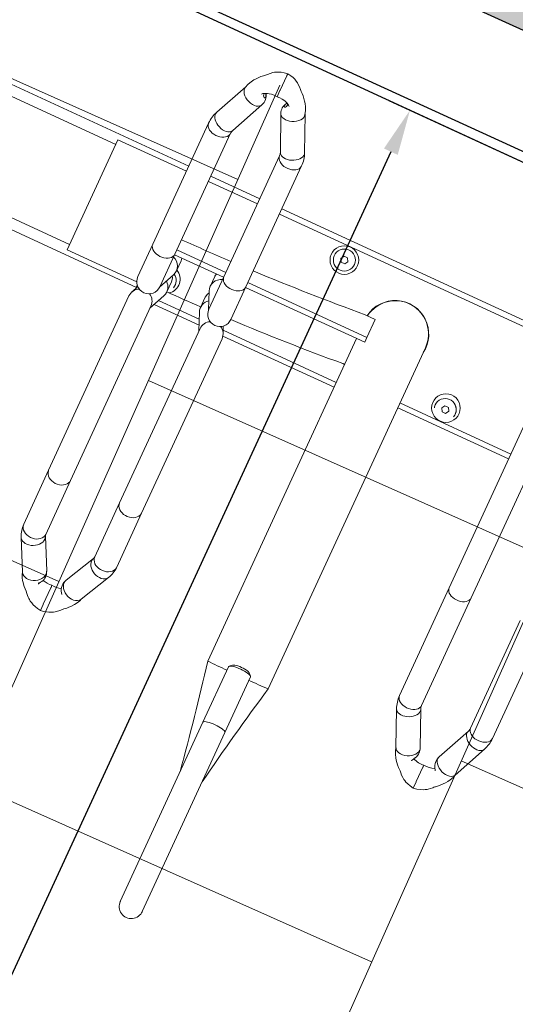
# Model space of a CAD drawing. Header units: metres. Extents: x 134157 to 138734, y 451157 to 455772.
# Tile 875 of 1056: x 136723.851 to 136724.301, y 454288.293 to 454289.187. Entities that reach past the tile are written whole.
import ezdxf

# ---------------------------------------------------------------- set-up
doc = ezdxf.new("R2010")
doc.units = ezdxf.units.M
doc.linetypes.add('HIDDEN__G5', pattern=[1.125, 0.75, -0.375])
doc.layers.add('-DR-alg-hulplijnen', color=210, linetype='Continuous', plot=False)
doc.layers.add('-DR-alg-hulplijnen kantverharding asflast nieuwe fietsstraat', color=7, linetype='Continuous', true_color=0xff9429, plot=False)
doc.layers.add('-DR-nw-gr-arc-beplanting grote vakken', color=7, linetype='Continuous', true_color=0xabceb2)
doc.layers.add('-DR-nw-gr-arc-gras', color=7, linetype='Continuous', true_color=0xb5d5a4)
for name, color, linetype in [('-DR-nw-inr-fietsparkeren Tulip Traverse', 2, 'Continuous'), ('-DR-nw-vh-band 10x20 ob', 2, 'HIDDEN__G5'), ('-DR-nw-vh-kantverharding', 3, 'Continuous'), ('VELOPA-FIG15', 1, 'Continuous'), ('VELOPA-FIG25', 1, 'Continuous')]:
    doc.layers.add(name, color=color, linetype=linetype)
doc.layers.add('-DR-nw-vh-arc-asfalt fietsstraat rood', color=7, linetype='Continuous', lineweight=9, true_color=0xdfbfc7)
doc.layers.add('-DR-nw-vh-arc-tegels 300x300x45', color=253, linetype='Continuous', lineweight=9)
doc.styles.add('2-5TXT', font='arial.ttf')
doc.dimstyles.new('VELOPA-drukwerk', dxfattribs={"dimscale": 0, "dimtxt": 2.5, "dimasz": 2, "dimexe": 1, "dimexo": 1, "dimgap": 1, "dimtad": 1, "dimdec": 0, "dimdsep": 46, "dimtxsty": '2-5TXT', "dimcen": 8, "dimadec": 1, "dimazin": 0, "dimtfac": 1, "dimtdec": 0, "dimtmove": 0, "dimatfit": 3, "dimfxl": 1, "dimtolj": 1, "dimtzin": 0, "dimarcsym": 0})
pattern_1 = [(115.335625, (136419.71802, 453326.2367), (-0.223681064, -0.105903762), [0.06, -0.187485]), (205.335625, (136419.71802, 453326.2367), (0.105903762, -0.223681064), [0.06, -0.187485])]

# ---------------------------------------------------------------- blocks, each defined once
blk = doc.blocks.new('*D2327')
at = {"layer": '-DR-alg-hulplijnen', "color": 0, "lineweight": -2, "ltscale": 4, "transparency": 16777216}
for p, q in [((-20.72, 190.01), (-463.57, 190.01)), ((-442.85, 148.58), (-442.85, -3393.55)), ((-20.72, -3434.99), (-463.57, -3434.99))]:
    blk.add_line(p, q, dxfattribs=at)
at = {"layer": '-DR-alg-hulplijnen', "color": 0, "ltscale": 4, "transparency": 16777216}
for points in [[(-449.76, 148.58), (-435.95, 148.58), (-442.85, 190.01)], [(-449.76, -3393.55), (-435.95, -3393.55), (-442.85, -3434.99)]]:
    blk.add_solid(points, dxfattribs=at)
at = {"layer": 'Defpoints', "color": 0, "ltscale": 4, "transparency": 16777216}
for p in [(0, 190.01), (-442.85, -3434.99), (0, -3434.99)]:
    blk.add_point(p, dxfattribs=at)
at = {"layer": '-DR-alg-hulplijnen', "color": 0, "ltscale": 4, "transparency": 16777216, "insert": (-490.03, -1622.49), "char_height": 51.792, "attachment_point": 5, "rotation": 90, "style": '2-5TXT'}
blk.add_mtext('\\A1;3625', dxfattribs=at)
blk = doc.blocks.new('Tulip Traverse voetplaat eenzijdig')
at = {"layer": '-DR-alg-hulplijnen', "ltscale": 30}
blk.add_lwpolyline([(3000, -1734.99), (3000, 190.01), (0, 190.01), (0, -1734.99)], close=True, dxfattribs=at)
at = {"layer": 'VELOPA-FIG15', "color": 252, "linetype": 'Continuous', "lineweight": 9}
for p, q in [((2322.5, 50), (2177.5, 50)), ((2322.5, -50), (2177.5, -50))]:
    blk.add_line(p, q, dxfattribs=at)
at = {"layer": 'VELOPA-FIG15', "color": 252, "linetype": 'Continuous', "lineweight": 9, "flags": 128}
for points in [[(2413.7, 106.03), (2413.43, 105.53), (2412.62, 104.53), (2411.52, 103.72), (2410.17, 103.12), (2408.6, 102.77), (2406.88, 102.66), (2405.05, 102.81), (2403.18, 103.21), (2401.33, 103.83), (2399.54, 104.68), (2397.89, 105.71), (2396.43, 106.89), (2395.2, 108.2), (2394.24, 109.57), (2393.58, 110.98), (2393.24, 112.37), (2393.24, 113.7), (2393.58, 114.93), (2393.6, 114.99)], [(2461.3, 106.03), (2461.57, 105.53), (2462.38, 104.53), (2463.48, 103.72), (2464.84, 103.12), (2466.4, 102.77), (2468.12, 102.66), (2469.95, 102.81), (2471.82, 103.21), (2473.68, 103.83), (2475.46, 104.68), (2477.11, 105.71), (2478.57, 106.89), (2479.8, 108.2), (2480.77, 109.57), (2481.42, 110.98), (2481.76, 112.37), (2481.76, 113.7), (2481.42, 114.93), (2481.4, 114.99)], [(2413, 102.91), (2412.82, 101.58), (2412.3, 100.3), (2411.44, 99.1), (2410.28, 98.02), (2408.86, 97.1), (2407.21, 96.37), (2405.4, 95.85), (2403.48, 95.55), (2401.51, 95.49), (2399.55, 95.67), (2397.68, 96.08), (2395.94, 96.71), (2394.4, 97.54), (2393.1, 98.54), (2392.09, 99.69), (2391.4, 100.93), (2391.05, 102.24), (2391, 102.91)], [(2462, 102.91), (2462.18, 101.58), (2462.7, 100.3), (2463.56, 99.1), (2464.72, 98.02), (2466.14, 97.1), (2467.79, 96.37), (2469.6, 95.85), (2471.52, 95.55), (2473.49, 95.49), (2475.45, 95.67), (2477.32, 96.08), (2479.06, 96.71), (2480.6, 97.54), (2481.9, 98.54), (2482.91, 99.69), (2483.6, 100.93), (2483.96, 102.24), (2484, 102.91)], [(2413, -18.1), (2412.82, -19.43), (2412.3, -20.71), (2411.44, -21.91), (2410.28, -22.99), (2408.86, -23.91), (2407.21, -24.64), (2405.4, -25.17), (2403.48, -25.46), (2401.51, -25.52), (2399.55, -25.34), (2397.68, -24.93), (2395.94, -24.3), (2394.4, -23.47), (2393.1, -22.47), (2392.09, -21.33), (2391.4, -20.08), (2391.05, -18.77), (2391, -18.1)], [(2462, -18.1), (2462.18, -19.43), (2462.7, -20.71), (2463.56, -21.91), (2464.72, -22.99), (2466.14, -23.91), (2467.79, -24.64), (2469.6, -25.17), (2471.52, -25.46), (2473.49, -25.52), (2475.45, -25.34), (2477.32, -24.93), (2479.06, -24.3), (2480.6, -23.47), (2481.9, -22.47), (2482.91, -21.33), (2483.6, -20.08), (2483.96, -18.77), (2484, -18.1)], [(2788, -188.96), (2787.82, -190.28), (2787.3, -191.55), (2786.44, -192.74), (2785.28, -193.81), (2783.86, -194.72), (2782.21, -195.45), (2780.4, -195.97), (2778.48, -196.26), (2776.51, -196.32), (2774.55, -196.14), (2772.68, -195.73), (2770.94, -195.11), (2769.4, -194.28), (2768.1, -193.29), (2767.09, -192.16), (2766.4, -190.92), (2766.05, -189.62), (2766, -188.96)], [(2413, -244.2), (2412.82, -245.69), (2412.3, -247.14), (2411.44, -248.49), (2410.28, -249.7), (2408.86, -250.73), (2407.21, -251.56), (2405.4, -252.15), (2403.48, -252.48), (2401.51, -252.55), (2399.55, -252.35), (2397.68, -251.89), (2395.94, -251.17), (2394.4, -250.24), (2393.1, -249.11), (2392.09, -247.82), (2391.4, -246.42), (2391.05, -244.95), (2391, -244.2)], [(2462, -244.2), (2462.18, -245.69), (2462.7, -247.14), (2463.56, -248.49), (2464.72, -249.7), (2466.14, -250.73), (2467.79, -251.56), (2469.6, -252.15), (2471.52, -252.48), (2473.49, -252.55), (2475.45, -252.35), (2477.32, -251.89), (2479.06, -251.17), (2480.6, -250.24), (2481.9, -249.11), (2482.91, -247.82), (2483.6, -246.42), (2483.96, -244.95), (2484, -244.2)], [(2413, -298.22), (2412.82, -299.71), (2412.3, -301.16), (2411.44, -302.51), (2410.28, -303.72), (2408.86, -304.75), (2407.21, -305.58), (2405.4, -306.17), (2403.48, -306.5), (2401.51, -306.57), (2399.55, -306.37), (2397.68, -305.91), (2395.94, -305.2), (2394.4, -304.26), (2393.1, -303.13), (2392.09, -301.85), (2391.4, -300.44), (2391.05, -298.97), (2391, -298.22)], [(2414.1, -302.68), (2413.93, -304.21), (2413.43, -305.76), (2412.62, -307.29), (2411.52, -308.73), (2410.17, -310.06), (2408.6, -311.22), (2406.88, -312.18), (2405.05, -312.9), (2403.18, -313.37), (2401.33, -313.56), (2399.54, -313.48), (2397.89, -313.12), (2396.43, -312.5), (2395.2, -311.64), (2394.24, -310.55), (2393.83, -309.88)], [(2413.47, -299.95), (2413.93, -301.23), (2414.1, -302.68)], [(2461.53, -299.95), (2461.07, -301.23), (2460.9, -302.68)], [(2460.9, -302.68), (2461.07, -304.21), (2461.57, -305.76), (2462.38, -307.29), (2463.48, -308.73), (2464.84, -310.06), (2466.4, -311.22), (2468.12, -312.18), (2469.95, -312.9), (2471.82, -313.37), (2473.68, -313.56), (2475.46, -313.48), (2477.11, -313.12), (2478.57, -312.5), (2479.8, -311.64), (2480.77, -310.55), (2481.17, -309.88)], [(2462, -298.22), (2462.18, -299.71), (2462.7, -301.16), (2463.56, -302.51), (2464.72, -303.72), (2466.14, -304.75), (2467.79, -305.58), (2469.6, -306.17), (2471.52, -306.5), (2473.49, -306.57), (2475.45, -306.37), (2477.32, -305.91), (2479.06, -305.2), (2480.6, -304.26), (2481.9, -303.13), (2482.91, -301.85), (2483.6, -300.44), (2483.96, -298.97), (2484, -298.22)], [(2788, -296.74), (2787.82, -298.06), (2787.3, -299.33), (2786.44, -300.52), (2785.28, -301.59), (2783.86, -302.5), (2782.21, -303.23), (2780.4, -303.75), (2778.48, -304.04), (2776.51, -304.1), (2774.55, -303.92), (2772.68, -303.51), (2770.94, -302.89), (2769.4, -302.07), (2768.1, -301.07), (2767.09, -299.94), (2766.4, -298.7), (2766.05, -297.4), (2766, -296.74)], [(2789.1, -301.85), (2788.93, -303.21), (2788.43, -304.6), (2787.62, -305.99), (2786.52, -307.32), (2785.17, -308.57), (2783.6, -309.68), (2781.88, -310.61), (2780.05, -311.35), (2778.18, -311.87), (2776.33, -312.15), (2774.54, -312.18), (2772.89, -311.95), (2771.43, -311.49), (2770.2, -310.8), (2769.24, -309.9), (2768.6, -308.86)], [(2788.71, -299.96), (2788.93, -300.58), (2789.1, -301.85)], [(2836.29, -299.96), (2836.07, -300.58), (2835.9, -301.85)], [(2835.9, -301.85), (2836.07, -303.21), (2836.57, -304.6), (2837.38, -305.99), (2838.48, -307.32), (2839.84, -308.57), (2841.4, -309.68), (2843.12, -310.61), (2844.95, -311.35), (2846.82, -311.87), (2848.68, -312.15), (2850.46, -312.18), (2852.11, -311.95), (2853.57, -311.49), (2854.8, -310.8), (2855.77, -309.9), (2856.41, -308.86)], [(2837, -296.74), (2837.18, -298.06), (2837.7, -299.33), (2838.56, -300.52), (2839.72, -301.59), (2841.14, -302.5), (2842.79, -303.23), (2844.6, -303.75), (2846.52, -304.04), (2848.49, -304.1), (2850.45, -303.92), (2852.32, -303.51), (2854.06, -302.89), (2855.6, -302.07), (2856.9, -301.07), (2857.91, -299.94), (2858.6, -298.7), (2858.96, -297.4), (2859, -296.74)], [(2625, -390.93), (2623.04, -390.97), (2621.13, -391.1), (2619.36, -391.31), (2617.76, -391.59), (2616.4, -391.93), (2615.31, -392.33), (2614.54, -392.77), (2614.1, -393.24), (2614, -393.6)], [(2636, -393.6), (2635.9, -393.24), (2635.46, -392.77), (2634.69, -392.33), (2633.6, -391.93), (2632.24, -391.59), (2630.64, -391.31), (2628.87, -391.1), (2626.96, -390.97), (2625, -390.93)]]:
    blk.add_lwpolyline(points, dxfattribs=at)
at = {"layer": 'VELOPA-FIG25', "color": 252, "linetype": 'Continuous', "lineweight": 9}
for p, q in [((2437.5, 172.03), (2437.5, 173.68)), ((2437.5, 171.64), (2437.5, 172.03)), ((2437.5, 157.16), (2437.5, 171.64)), ((2437.5, 157.16), (2437.5, 156.89)), ((2437.5, 156.89), (2437.5, 150.69)), ((2407.89, 147.05), (2393.6, 114.99)), ((2481.4, 114.99), (2467.11, 147.05)), ((2413.7, 106.03), (2428.05, 138.23)), ((2446.95, 138.23), (2461.3, 106.03)), ((2391, 102.91), (2391, -18.1)), ((2413, -18.1), (2413, 102.91)), ((2462, 102.91), (2462, -18.1)), ((2484, -18.1), (2484, 102.91)), ((2391, 60), (2109, 60)), ((2391, 54.75), (2322.5, 54.75)), ((2322.5, 54.75), (2322.5, -55.25)), ((2462, 60), (2413, 60)), ((2462, 54.75), (2413, 54.75)), ((2766, 60), (2484, 60)), ((2766, 54.75), (2484, 54.75)), ((2551.54, 41.5), (2553.27, 44.5)), ((2553.27, 38.5), (2551.54, 41.5)), ((2553.27, 44.5), (2556.73, 44.5)), ((2556.73, 38.5), (2553.27, 38.5)), ((2556.73, 44.5), (2558.46, 41.5)), ((2558.46, 41.5), (2556.73, 38.5)), ((2593, 4.24), (2603, 4.24)), ((2603, -13.71), (2603, 4.24)), ((2655.15, -341.15), (2655.15, -0.08)), ((2413, -13.71), (2462, -13.71)), ((2484, -13.71), (2603, -13.71)), ((2603, -13.71), (2603, -18.58)), ((2766, -11.25), (2766, -188.96)), ((2788, -188.96), (2788, -11.25)), ((2391, -18.1), (2391, -50.59)), ((2413, -50.59), (2413, -18.1)), ((2413, -18.58), (2462, -18.58)), ((2420.66, -31.26), (2420.66, -21.19)), ((2454.35, -21.19), (2454.35, -31.26)), ((2462, -18.1), (2462, -50.59)), ((2484, -50.59), (2484, -18.1)), ((2484, -18.58), (2603, -18.58)), ((2594.85, -18.58), (2594.85, -341.13)), ((2412.99, -51.17), (2419.78, -35.49)), ((2455.22, -35.49), (2462.02, -51.17)), ((2420.66, -52.19), (2420.66, -42.12)), ((2454.35, -42.12), (2454.35, -52.19)), ((2594.85, -44.48), (2593, -44.48)), ((2691.54, -43.5), (2693.27, -40.5)), ((2693.27, -46.5), (2691.54, -43.5)), ((2693.27, -40.5), (2696.73, -40.5)), ((2696.73, -40.5), (2698.46, -43.5)), ((2698.46, -43.5), (2696.73, -46.5)), ((2696.73, -46.5), (2693.27, -46.5)), ((2394.01, -60), (2109, -60)), ((2322.5, -55.25), (2392.04, -55.25)), ((2394.79, -58.9), (2391.88, -65.62)), ((2413, -72.07), (2419.78, -56.43)), ((2457.83, -62.43), (2417.18, -62.43)), ((2455.22, -56.43), (2462, -72.07)), ((2483.12, -65.62), (2480.21, -58.9)), ((2594.85, -62.43), (2481.74, -62.43)), ((2655.15, -55.25), (2766, -55.25)), ((2766, -60), (2655.15, -60)), ((2391, -69.86), (2391, -244.2)), ((2413, -244.2), (2413, -69.86)), ((2459.94, -67.31), (2415.06, -67.31)), ((2462, -69.86), (2462, -244.2)), ((2594.85, -67.31), (2483.69, -67.31)), ((2484, -244.2), (2484, -69.86)), ((2766, -188.96), (2766, -296.74)), ((2788, -296.74), (2788, -188.96)), ((2837, -188.96), (2837, -296.74)), ((2859, -296.74), (2859, -188.96)), ((2391, -244.2), (2391, -298.22)), ((2413, -298.22), (2413, -244.2)), ((2462, -244.2), (2462, -298.22)), ((2484, -298.22), (2484, -244.2)), ((2427.82, -328.32), (2413.47, -299.95)), ((2461.53, -299.95), (2447.19, -328.32)), ((2803.06, -332.39), (2788.71, -299.95)), ((2836.29, -299.95), (2821.94, -332.39)), ((2393.84, -309.88), (2408.19, -338.25)), ((2466.82, -338.25), (2481.17, -309.88)), ((2768.59, -308.85), (2782.94, -341.29)), ((2842.06, -341.29), (2856.41, -308.85)), ((2428.07, -329.03), (2427.86, -328.4)), ((2447.14, -328.4), (2446.91, -329.09)), ((2437.5, -339.92), (2437.5, -337.88)), ((2614, -338.06), (2614, -393.6)), ((2616.77, -335.12), (2614.35, -337.4)), ((2635.65, -337.4), (2633.23, -335.12)), ((2636, -393.6), (2636, -338.06)), ((2803.17, -332.74), (2803.08, -332.44)), ((2821.92, -332.44), (2821.83, -332.74)), ((2437.5, -339.92), (2437.5, -340.34)), ((2437.5, -356.65), (2437.5, -340.34)), ((2812.5, -346.67), (2812.5, -345.04)), ((2812.5, -346.67), (2812.5, -347.05)), ((2812.5, -361.41), (2812.5, -347.05)), ((2437.5, -356.96), (2437.5, -356.65)), ((2437.5, -363), (2437.5, -356.96)), ((2812.5, -361.67), (2812.5, -361.41)), ((2812.5, -367.89), (2812.5, -361.67)), ((2614, -393.6), (2614, -572.67)), ((2636, -393.6), (2636, -572.71))]:
    blk.add_line(p, q, dxfattribs=at)
at = {"layer": 'VELOPA-FIG25', "color": 252, "linetype": 'Continuous', "lineweight": 9, "flags": 128}
for points in [[(2437.5, 173.71), (2434.25, 173.2), (2431.65, 172.49), (2429.67, 171.74), (2427.61, 170.76), (2426.13, 169.9), (2424.73, 168.94), (2422.78, 167.32), (2421.05, 165.54), (2420.4, 164.75), (2419.72, 164.2), (2418.23, 162.9), (2416.47, 161.22), (2413.25, 157.61), (2411.82, 155.68), (2410.27, 153.2), (2408.78, 150.07), (2407.64, 146.21)], [(2467.36, 146.21), (2466.22, 150.07), (2464.73, 153.2), (2463.18, 155.68), (2461.76, 157.61), (2458.53, 161.22), (2456.78, 162.9), (2455.29, 164.2), (2454.6, 164.75), (2453.95, 165.54), (2452.22, 167.32), (2450.27, 168.94), (2448.87, 169.9), (2447.39, 170.76), (2445.33, 171.74), (2443.35, 172.49), (2440.76, 173.2), (2437.5, 173.71)], [(2407.69, 146.23), (2407.55, 145.25), (2407.75, 143.75), (2408.35, 142.21), (2409.31, 140.69), (2410.61, 139.25), (2412.2, 137.94), (2414, 136.82), (2415.96, 135.92), (2418, 135.28), (2420.04, 134.93), (2422, 134.88), (2423.81, 135.13), (2425.39, 135.67), (2426.69, 136.48), (2427.66, 137.53), (2428.03, 138.31)], [(2423.55, 147.02), (2423.55, 147.02), (2423.63, 147.05), (2424.02, 147.38), (2424.65, 147.87), (2425.63, 148.5), (2426.76, 149.08), (2428.19, 149.67), (2429.75, 150.14), (2431.8, 150.55), (2434.38, 150.77), (2437.5, 150.67)], [(2426.97, 149.17), (2427.18, 148.79), (2427.69, 147.67), (2427.99, 146.58), (2428.04, 145.81), (2427.89, 145.33), (2427.57, 145.11), (2427.07, 145.17), (2426.46, 145.59), (2426.01, 146.32), (2425.76, 147.35), (2425.69, 148.42), (2425.69, 148.53)], [(2437.5, 150.67), (2440.15, 150.78), (2442.4, 150.65), (2444.26, 150.36), (2445.76, 150), (2448.09, 149.15), (2450, 148.11), (2450.73, 147.59), (2451.15, 147.26), (2451.26, 147.19), (2451.29, 147.2)], [(2446.96, 146.02), (2447.06, 145.44), (2447.34, 145.15), (2447.78, 145.13), (2448.37, 145.43), (2448.96, 146.25), (2449.24, 147.31), (2449.32, 148.39), (2449.31, 148.49)], [(2467.31, 146.23), (2467.45, 145.25), (2467.25, 143.75), (2466.66, 142.21), (2465.69, 140.69), (2464.39, 139.25), (2462.81, 137.94), (2461, 136.82), (2459.04, 135.92), (2457, 135.28), (2454.96, 134.93), (2453, 134.88), (2451.2, 135.13), (2449.61, 135.67), (2448.31, 136.48), (2447.35, 137.53), (2446.97, 138.31)], [(2420.64, -21.19), (2420.66, -21.1), (2420.2, -18.58)], [(2454.36, -21.19), (2454.35, -21.1), (2454.8, -18.58)], [(2700, -34.84), (2698.27, -34.05), (2696.42, -33.6), (2694.52, -33.51), (2692.64, -33.78), (2690.85, -34.4), (2689.2, -35.35), (2687.76, -36.6), (2686.59, -38.09), (2685.72, -39.78), (2685.18, -41.61), (2685, -43.5), (2685.18, -45.39), (2685.36, -46.17), (2685.18, -45.39), (2685, -43.5), (2685.18, -41.61), (2685.72, -39.78), (2686.59, -38.09), (2687.76, -36.6), (2689.2, -35.35), (2690.85, -34.4), (2692.64, -33.78), (2694.52, -33.51), (2696.42, -33.6), (2698.27, -34.05), (2700, -34.84), (2701.55, -35.94), (2702.86, -37.32), (2703.89, -38.92), (2704.59, -40.68), (2704.95, -42.55), (2704.95, -44.45), (2704.64, -46.17)], [(2419.15, -36.95), (2420.06, -38.62), (2420.64, -42.12)], [(2455.86, -36.95), (2454.94, -38.62), (2454.36, -42.12)], [(2394.13, -60.43), (2393.88, -59.46), (2393.69, -57.8)], [(2428.45, -331.05), (2428.25, -329.46), (2427.78, -328.33)], [(2446.55, -331.05), (2446.75, -329.46), (2447.22, -328.33)], [(2408.06, -338), (2408.83, -340.38), (2410.2, -343.08), (2411.51, -345.1), (2412.56, -346.53), (2413.64, -347.84), (2415.01, -349.37), (2416.7, -351.01), (2418.49, -352.59), (2419.96, -354.16), (2421.28, -355.62), (2422.47, -356.75), (2423.4, -357.55), (2424.25, -358.19), (2425.59, -359.09), (2427.5, -360.16), (2429.37, -361), (2431.64, -361.82), (2434.35, -362.52), (2437.5, -363)], [(2408.22, -338.23), (2408.35, -338.55), (2409.31, -339.79), (2410.61, -340.77), (2412.2, -341.48), (2414, -341.86), (2415.96, -341.92), (2418, -341.64), (2420.04, -341.05), (2422, -340.15), (2423.81, -339), (2425.39, -337.62), (2426.69, -336.07), (2427.66, -334.42), (2428.25, -332.73), (2428.45, -331.05)], [(2426.9, -339.59), (2426.63, -340.06), (2426.05, -341.14), (2425.76, -341.77), (2425.69, -341.97), (2425.71, -341.83), (2425.76, -341.32), (2425.77, -340.6)], [(2437.5, -363), (2440.42, -362.57), (2442.96, -361.94), (2445.12, -361.21), (2446.92, -360.44), (2448.81, -359.45), (2450.18, -358.59), (2451.15, -357.89), (2453.57, -355.77), (2455.35, -353.76), (2456.23, -352.94), (2457.24, -352.04), (2458.36, -351), (2459.69, -349.68), (2461.43, -347.75), (2463.5, -345.08), (2464.95, -342.81), (2466.29, -340.1), (2466.97, -337.95)], [(2466.78, -338.23), (2466.66, -338.55), (2465.69, -339.79), (2464.39, -340.77), (2462.81, -341.48), (2461, -341.86), (2459.04, -341.92), (2457, -341.64), (2454.96, -341.05), (2453, -340.15), (2451.2, -339), (2449.61, -337.62), (2448.31, -336.07), (2447.35, -334.42), (2446.75, -332.73), (2446.55, -331.05)], [(2625, -335.4), (2623.04, -335.44), (2621.13, -335.57), (2619.36, -335.77), (2617.76, -336.05), (2616.4, -336.4), (2615.31, -336.8), (2614.54, -337.24), (2614.1, -337.7), (2614, -338.06)], [(2616.77, -335.12), (2616.92, -335), (2617.64, -334.61), (2618.68, -334.26), (2620, -333.97), (2621.54, -333.75), (2623.23, -333.62), (2625, -333.58)], [(2625, -333.58), (2626.77, -333.62), (2628.46, -333.75), (2630, -333.97), (2631.32, -334.26), (2632.36, -334.61), (2633.08, -335), (2633.23, -335.12)], [(2636, -338.06), (2635.9, -337.7), (2635.46, -337.24), (2634.69, -336.8), (2633.6, -336.4), (2632.24, -336.05), (2630.64, -335.77), (2628.87, -335.57), (2626.96, -335.44), (2625, -335.4)], [(2782.99, -341.27), (2783.35, -342.02), (2784.31, -343.05), (2785.61, -343.85), (2787.2, -344.38), (2789, -344.62), (2790.96, -344.56), (2793, -344.2), (2795.04, -343.56), (2797, -342.67), (2798.81, -341.54), (2800.39, -340.24), (2801.69, -338.81), (2802.66, -337.3), (2803.25, -335.77), (2803.45, -334.29)], [(2803.45, -334.29), (2803.25, -332.9), (2803.01, -332.41)], [(2821.72, -333.1), (2821.16, -334.99), (2821.01, -337.32), (2821.27, -339.36), (2821.76, -341.07), (2822.9, -343.51), (2823.42, -344.32), (2823.79, -344.91), (2824.02, -345.29), (2824.05, -345.34)], [(2821.55, -334.29), (2821.75, -332.9), (2821.99, -332.41)], [(2842.01, -341.27), (2841.66, -342.02), (2840.69, -343.05), (2839.39, -343.85), (2837.81, -344.38), (2836, -344.62), (2834.04, -344.56), (2832, -344.2), (2829.96, -343.56), (2828, -342.67), (2826.2, -341.54), (2824.61, -340.24), (2823.31, -338.81), (2822.35, -337.3), (2821.75, -335.77), (2821.55, -334.29)], [(2782.87, -341.12), (2783.69, -343.99), (2785.07, -347.01), (2786.55, -349.46), (2787.94, -351.39), (2790.86, -354.78), (2792.48, -356.39), (2793.96, -357.75), (2794.6, -358.29), (2795.21, -358.78), (2795.82, -359.43), (2796.46, -360.17), (2798.07, -361.77), (2799.73, -363.13), (2800.82, -363.89), (2801.47, -364.3), (2802.56, -364.93), (2804.16, -365.72), (2806.31, -366.57), (2809.08, -367.36), (2812.5, -367.91)], [(2802.3, -342.68), (2802.22, -342.86), (2801.63, -343.95), (2801.05, -345.13), (2800.76, -345.89), (2800.69, -346.23), (2800.7, -346.23)], [(2812.5, -367.91), (2815.92, -367.36), (2818.69, -366.57), (2821.21, -365.55), (2822.94, -364.65), (2823.97, -364.02), (2824.54, -363.65), (2825.27, -363.13), (2826.94, -361.77), (2828.54, -360.17), (2829.18, -359.43), (2829.79, -358.78), (2830.4, -358.29), (2831.05, -357.75), (2832.52, -356.39), (2834.14, -354.78), (2837.06, -351.39), (2838.45, -349.46), (2839.93, -347.01), (2841.31, -343.99), (2842.14, -341.12)]]:
    blk.add_lwpolyline(points, dxfattribs=at)
at = {"layer": 'VELOPA-FIG25', "color": 252, "linetype": 'Continuous', "lineweight": 9}
for centre, radius in [((2555, 41.5), 13), ((2555, 41.5), 10), ((2695, -42), 13)]:
    blk.add_circle(centre, radius, dxfattribs=at)
for centre, radius, start, end in [((2416.79, 142.88), 12.18, 337.86131, 31.55449), ((2456.52, 142.72), 10.57, 146.38879, 204.84016), ((2453.74, 145.45), 6.81, 146.88011, 175.24554), ((2420.59, 102.85), 29.59, 155.78713, 179.89176), ((2454.31, 102.83), 29.69, 0.15033, 24.17024), ((2420.55, 102.86), 7.55, 155.16894, 179.64903), ((2454.26, 102.82), 7.74, 0.6599, 24.52214), ((2625, -0.25), 30.5, 351.31164, 171.53221), ((2625.04, -0.01), 30.1, 359.76848, 171.87776), ((2401.79, 2374.19), 2377.65, 271.98151, 274.61272), ((2393.89, 2582.76), 2586.38, 270.4234, 271.50906), ((2409.9, -31.22), 10.75, 336.64696, 73.22429), ((2465.1, -31.22), 10.75, 106.77571, 203.35304), ((2415, -43.5), 10, 344.53399, 60), ((2415, -42), 13, 308.52107, 64.20937), ((2695, -43.5), 10, 344.53399, 60), ((2410.01, -52.16), 10.64, 336.42359, 53.92382), ((2464.99, -52.16), 10.64, 126.07618, 203.57641), ((2401.79, 2325.47), 2377.66, 271.98149, 274.61272), ((2402, -50.59), 11, 180, 0), ((2393.94, 2532.38), 2584.71, 270.59237, 271.33416), ((2473, -50.59), 11, 180, 0), ((2401.79, -69.89), 10.79, 117.27252, 179.83175), ((2402.18, -69.91), 10.82, 0.27968, 62.61604), ((2472.82, -69.91), 10.82, 117.39301, 179.71179), ((2473.22, -69.89), 10.78, 0.16647, 62.72873), ((2416.85, -298.11), 25.85, 180.23589, 207.08734), ((2416.97, -298.08), 3.97, 181.99584, 208.12445), ((2458.09, -298.1), 3.91, 331.67955, 358.20015), ((2458.26, -298.14), 25.75, 332.85931, 359.81801), ((2795.95, -296.67), 29.95, 180.14771, 204.00619), ((2795.99, -296.66), 7.99, 180.61736, 204.34152), ((2829.2, -296.7), 7.81, 335.36897, 359.67215), ((2829.15, -296.69), 29.85, 335.95202, 359.89408), ((2419.31, -333.46), 9.75, 321.08066, 23.26597), ((2458.21, -333.63), 12.17, 160.56164, 222.19827), ((2434.6, -315.51), 22.56, 253.70861, 277.39935), ((2440.38, -314.63), 23.43, 262.94409, 285.56916), ((2793.83, -336.97), 10.22, 326.00856, 22.36655), ((-58.46, -892.73), 2710.01, 9.54968, 11.74147), ((2609.72, 230.49), 571.94, 268.51093, 270.42893), ((5362.6, -902.9), 2765.09, 168.2804, 170.42856), ((2641.04, 146.69), 488.15, 269.40876, 271.65637), ((2809.85, -326.06), 19.14, 245.43271, 277.96901), ((2814.93, -324.6), 20.56, 263.20141, 292.84765), ((2625, -572.73), 11, 179.08553, 0.91447)]:
    blk.add_arc(centre, radius, start, end, dxfattribs=at)
at = {"layer": '-DR-alg-hulplijnen', "ltscale": 4}
dim = blk.add_linear_dim(base=(-442.85, -3434.99), p1=(0, 190.01), p2=(0, -3434.99), angle=90, dimstyle='VELOPA-drukwerk', override={"dimscale": 20.716723}, dxfattribs=at)
dim.commit()
dim.dimension.update_dxf_attribs({"geometry": '*D2327', "text_midpoint": (-490.03, -1622.49)})

msp = doc.modelspace()

# ---------------------------------------------------------------- hatches: boundary and pattern name
at = {"layer": '-DR-nw-gr-arc-beplanting grote vakken'}
h = msp.add_hatch(color=256, dxfattribs=at)
h.dxf.hatch_style = 1
h.paths.add_polyline_path([(136723.33198, 454305.78536), (136720.71082, 454299.91382), (136717.34329, 454292.37036), (136716.54837, 454290.58969), (136718.16639, 454289.84676), (136718.98053, 454291.61985), (136725.57092, 454288.59884), (136727.68088, 454287.63165), (136726.88896, 454285.90694), (136729.73001, 454285.90667), (136734.60996, 454300.66772)])
at = {"layer": '-DR-nw-gr-arc-gras', "transparency": 33554687}
h = msp.add_hatch(dxfattribs=at)
h.set_pattern_fill('AGR-BOLLEN', color=256, scale=0.1, pattern_type=2)
h.set_pattern_definition(pattern_1)
edge = h.paths.add_edge_path()
edge.add_arc((-7000776.80952, 3043164.56756), 7592527.99736, 340.056750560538, 340.05722562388)
edge.add_line((136455.78156, 453494.25428), (136455.1236, 453494.49341))
edge.add_arc((380495.22236, 364992.54844), 259592.30355, 160.0666568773, 160.0804453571)
edge.add_line((136433.83229, 453435.76153), (136433.81349, 453435.76834))
edge.add_line((136433.81349, 453435.76834), (136432.1795, 453431.25509))
edge.add_line((136432.1795, 453431.25509), (136432.1983, 453431.24829))
edge.add_line((136432.1983, 453431.24829), (136431.67763, 453429.86961))
edge.add_line((136431.67763, 453429.86961), (136432.33635, 453429.63123))
edge.add_line((136432.33635, 453429.63123), (136434.30927, 453435.07658))
h = msp.add_hatch(dxfattribs=at)
h.set_pattern_fill('AGR-BOLLEN', color=256, scale=0.1, pattern_type=2)
h.set_pattern_definition(pattern_1)
edge = h.paths.add_edge_path()
edge.add_line((136644.27531, 454017.42185), (136643.93507, 454016.48147))
edge.add_line((136643.93507, 454016.48147), (136643.88393, 454016.34032))
edge.add_line((136643.88393, 454016.34032), (136644.54221, 454016.10165))
edge.add_arc((1711333.98314, -116117.42654), 1674723.58177, 160.09567204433, 160.09665735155, ccw=False)
edge.add_line((136654.34695, 454043.18128), (136653.68886, 454043.41989))
edge.add_line((136653.68886, 454043.41989), (136653.6378, 454043.27898))
edge.add_line((136653.6378, 454043.27898), (136653.29754, 454042.33866))
edge.add_line((136653.29754, 454042.33866), (136644.27531, 454017.42185))
at = {"layer": '-DR-nw-vh-arc-asfalt fietsstraat rood', "transparency": 33554687}
h = msp.add_hatch(color=256, dxfattribs=at)
h.dxf.hatch_style = 1
edge = h.paths.add_edge_path()
edge.add_line((136621.11917, 453955.23467), (136699.2196, 454170.9218))
edge.add_arc((132463.74089, 455704.591), 4504.6, 340.09465014, 342.4755034)
edge.add_line((136759.27473, 454348.195), (136783.31614, 454424.33108))
edge.add_line((136783.31614, 454424.33108), (136779.31107, 454425.59576))
edge.add_line((136779.31107, 454425.59576), (136755.26966, 454349.45967))
edge.add_arc((132463.74089, 455704.591), 4500.4, 340.09465014, 342.4755034, ccw=False)
edge.add_line((136695.27052, 454172.35176), (136617.17009, 453956.66463))
edge.add_line((136617.17009, 453956.66463), (136621.11917, 453955.23467))
at = {"layer": '-DR-nw-vh-arc-tegels 300x300x45'}
h = msp.add_hatch(dxfattribs=at)
h.set_pattern_fill('AVH-TEGEL_200X200_HALFST', color=256, scale=2, angle=156, pattern_type=2)
h.set_pattern_definition([(156, (1.8467, -0.8534), (-0.44676551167, -0.0200144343), [0.4, -0.4]), (246, (1.8467, -0.8534), (0.36541818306, -0.16269465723), [])])
h.paths.add_polyline_path([(136726.73159, 454285.80388), (136727.36424, 454287.62614), (136719.19215, 454291.37108), (136718.39687, 454289.63089)])

# ---------------------------------------------------------------- linework, layer by layer
at = {"layer": '-DR-alg-hulplijnen kantverharding asflast nieuwe fietsstraat'}
for points in [[(136782.18724, 454454.7184), (136782.78115, 454444.48829, -0.091214), (136782.11019, 454439.10222), (136779.37216, 454430.43124, 0.080612), (136779.14073, 454428.84622), (136779.16508, 454427.31394, -0.080612), (136778.93365, 454425.72893), (136779.31107, 454425.59576), (136755.26966, 454349.45967, -0.010389), (136695.27052, 454172.35176), (136617.17009, 453956.66463), (136616.79399, 453956.80082, -0.016644), (136615.55749, 453953.71128), (136612.59882, 453946.97744)], [(136782.18724, 454454.7184), (136782.78115, 454444.48829, -0.091214), (136782.11019, 454439.10222), (136779.37216, 454430.43124, 0.080612), (136779.14073, 454428.84622), (136779.16508, 454427.31394, -0.080612), (136778.93365, 454425.72893), (136779.31107, 454425.59576), (136755.26966, 454349.45967, -0.010389), (136695.27052, 454172.35176), (136617.17009, 453956.66463), (136616.79399, 453956.80082, -0.016644), (136615.55749, 453953.71128), (136612.59882, 453946.97744)], [(136795.31862, 454446.89278, -0.11334), (136791.44091, 454440.3456), (136791.3771, 454440.2781, 0.112567), (136788.00515, 454434.52377), (136786.04728, 454428.32344, -0.080612), (136785.3265, 454426.89295), (136784.41836, 454425.64113, 0.080611), (136783.69758, 454424.21064), (136783.31614, 454424.33108), (136759.27473, 454348.195, -0.010389), (136699.2196, 454170.9218), (136621.11917, 453955.23467), (136621.49527, 453955.09848, 0.016644), (136620.46702, 453951.93353), (136618.88984, 453946.46613, -0.016644)], [(136795.31862, 454446.89278, -0.11334), (136791.44091, 454440.3456), (136791.3771, 454440.2781, 0.112567), (136788.00515, 454434.52377), (136786.04728, 454428.32344, -0.080612), (136785.3265, 454426.89295), (136784.41836, 454425.64113, 0.080611), (136783.69758, 454424.21064), (136783.31614, 454424.33108), (136759.27473, 454348.195, -0.010389), (136699.2196, 454170.9218), (136621.11917, 453955.23467), (136621.49527, 453955.09848, 0.016644), (136620.46702, 453951.93353), (136618.88984, 453946.46613, -0.016644)]]:
    msp.add_lwpolyline(points, format="xyb", dxfattribs=at)
at = {"layer": '-DR-nw-vh-band 10x20 ob', "flags": 128}
msp.add_lwpolyline([(136729.73001, 454285.90667), (136732.25517, 454293.52606), (136734.60996, 454300.66772), (136723.33198, 454305.78536), (136716.54837, 454290.58969), (136718.16639, 454289.84676), (136718.98053, 454291.61985), (136727.68088, 454287.63165), (136726.88896, 454285.90694)], dxfattribs=at)
at = {"layer": '-DR-nw-vh-kantverharding'}
for points in [[(136616.79399, 453956.80082), (136617.17009, 453956.66463), (136695.27052, 454172.35176, 0.010389), (136755.26966, 454349.45967), (136779.31107, 454425.59576)], [(136783.89438, 454424.73107, 0.447201), (136784.20092, 454424.05168), (136785.50939, 454423.63845, -0.414203), (136785.70512, 454423.26204), (136774.12732, 454386.59664, -0.414214), (136773.75091, 454386.4009), (136772.41589, 454386.82246, 0.414214), (136771.78854, 454386.49622), (136771.21642, 454384.6844, 0.414214), (136771.54266, 454384.05705), (136772.87768, 454383.63549, -0.414214), (136773.07343, 454383.25908), (136764.80786, 454357.08308, -0.414214), (136764.43145, 454356.88734), (136763.09643, 454357.3089, 0.414214), (136762.46907, 454356.98266), (136759.65617, 454348.07455, -0.010389), (136699.5957, 454170.78561), (136621.49527, 453955.09848, 0.016644), (136620.46702, 453951.93353), (136618.88984, 453946.46613, -0.016644)], [(136621.49527, 453955.09848), (136621.11917, 453955.23467), (136699.2196, 454170.9218, 0.010389), (136759.27473, 454348.195), (136783.31614, 454424.33108)]]:
    msp.add_lwpolyline(points, format="xyb", dxfattribs=at)
msp.add_lwpolyline([(136729.79432, 454285.78666, 0.000875), (136734.73249, 454300.72193), (136723.28168, 454305.918), (136716.41673, 454290.5401), (136718.21554, 454289.71415), (136719.02971, 454291.48731), (136727.54825, 454287.58244), (136726.73159, 454285.80388), (136726.76845, 454285.78696)], format="xyb", close=True, dxfattribs=at)

# ---------------------------------------------------------------- block references
at = {"layer": '-DR-nw-inr-fietsparkeren Tulip Traverse', "xscale": 0.001, "yscale": 0.001, "zscale": 0.001, "rotation": 335.2641229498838}
msp.add_blockref('Tulip Traverse voetplaat eenzijdig', (136721.80807, 454290.00031), dxfattribs=at)
at = {"layer": '-DR-nw-vh-kantverharding', "xscale": 0.001, "yscale": 0.001, "zscale": 0.001, "rotation": 335.2641229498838}
msp.add_blockref('Tulip Traverse voetplaat eenzijdig', (136724.52827, 454288.7471), dxfattribs=at)

doc.saveas('drawing.dxf')
